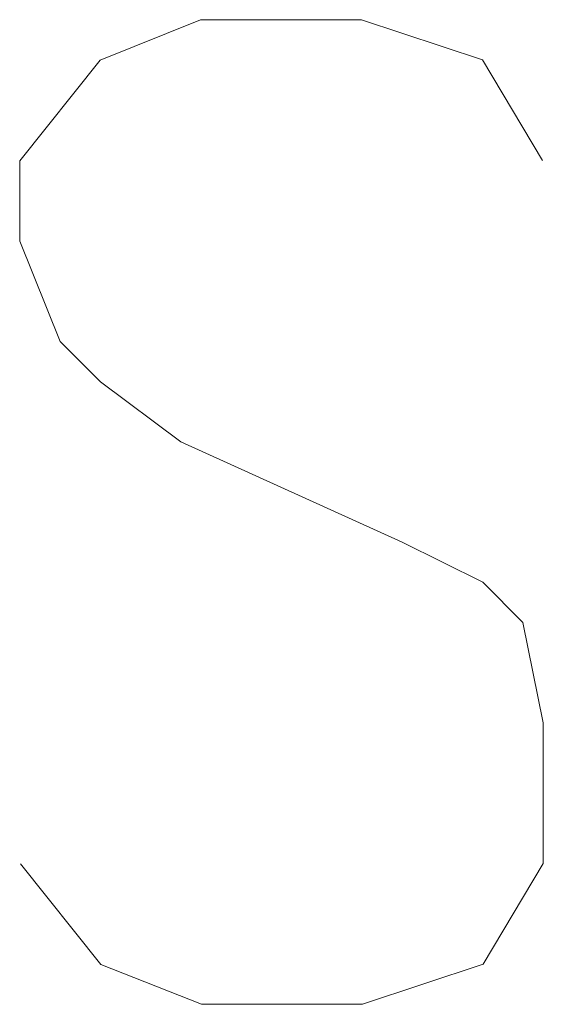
# Model space of a CAD drawing. Header units: inches. Extents: x -5850 to 5646, y 8947 to 13007.
# Tile 534 of 548: x 1375 to 1386, y 11417 to 11438. Entities that reach past the tile are written whole.
import ezdxf

# ---------------------------------------------------------------- set-up
doc = ezdxf.new("R2010")
doc.units = ezdxf.units.IN
doc.header["$MEASUREMENT"] = 0
doc.layers.add('at_Entity', color=7, linetype='Continuous')

msp = doc.modelspace()

# ---------------------------------------------------------------- linework, layer by layer
at = {"layer": 'at_Entity', "color": 7, "lineweight": 20}
for p, q in [((1379.208, 11437.809), (1377.096, 11436.959)), ((1382.588, 11437.812), (1379.208, 11437.809)), ((1385.126, 11436.966), (1382.588, 11437.812)), ((1377.096, 11436.959), (1375.408, 11434.844)), ((1386.393, 11434.854), (1385.126, 11436.966)), ((1375.408, 11434.844), (1375.409, 11433.154)), ((1375.409, 11433.154), (1376.259, 11431.047)), ((1376.259, 11431.047), (1377.102, 11430.2)), ((1377.102, 11430.2), (1378.792, 11428.936)), ((1378.792, 11428.936), (1383.439, 11426.827)), ((1383.439, 11426.827), (1385.135, 11425.986)), ((1385.135, 11425.986), (1385.978, 11425.139)), ((1385.978, 11425.139), (1386.404, 11423.026)), ((1386.404, 11423.026), (1386.406, 11420.071)), ((1377.112, 11417.949), (1375.421, 11420.061)), ((1386.406, 11420.071), (1385.143, 11417.956)), ((1379.227, 11417.109), (1377.112, 11417.949)), ((1385.143, 11417.956), (1382.606, 11417.112)), ((1382.606, 11417.112), (1379.227, 11417.109))]:
    msp.add_line(p, q, dxfattribs=at)

doc.saveas('drawing.dxf')
